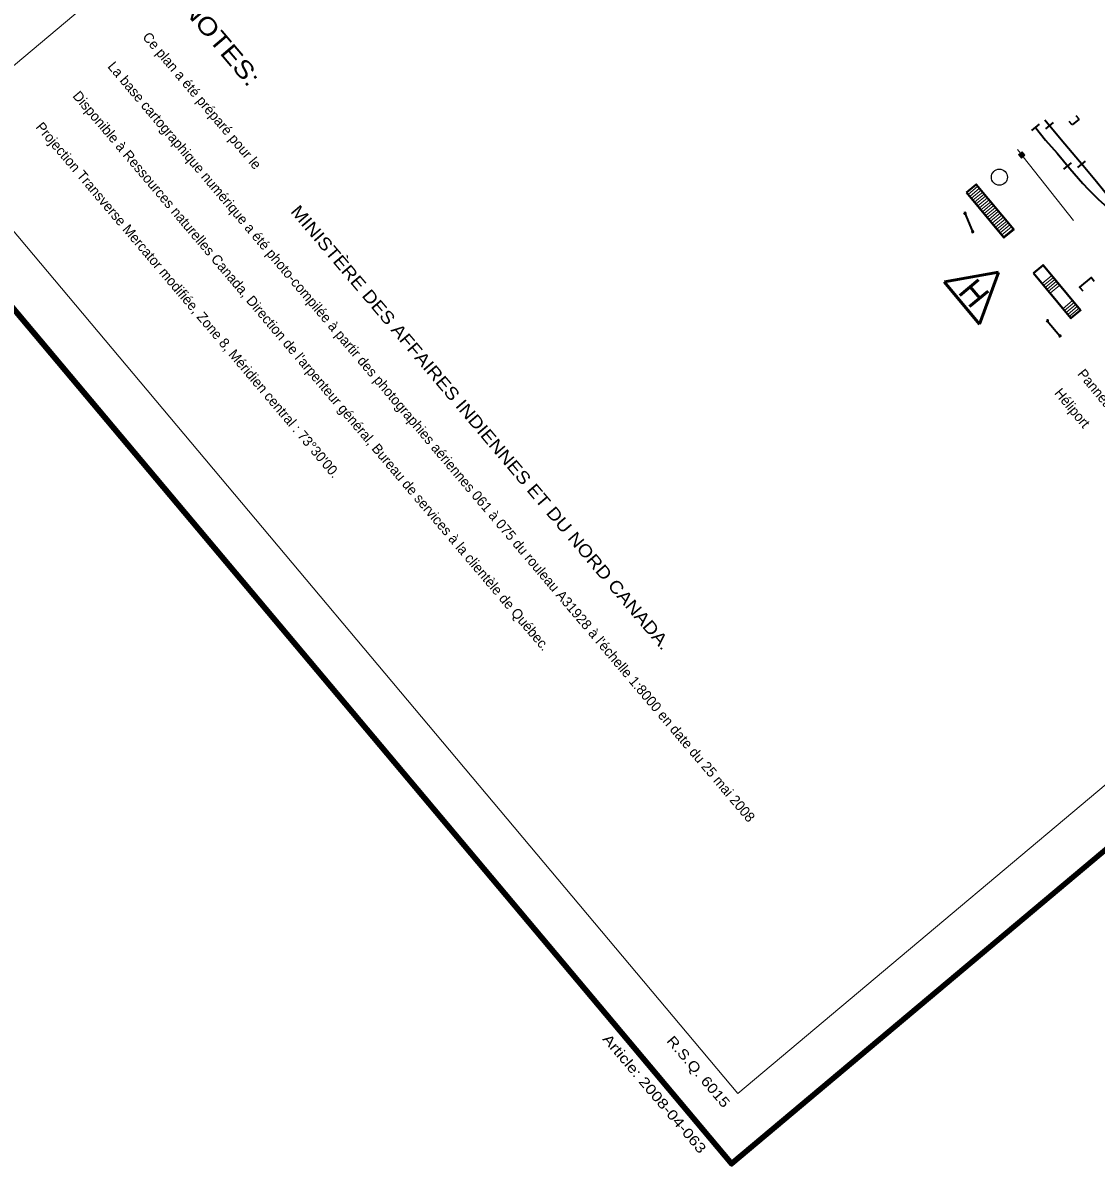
# Model space of a CAD drawing. Extents: x 386081 to 389416, y 5130568 to 5134082.
# Drawn here: x 387831.1 to 388259.3, y 5130568.5 to 5131023.9 of the extents above; entities that cross this region are included whole.
import ezdxf

# ---------------------------------------------------------------- set-up
doc = ezdxf.new("R2010")
doc.units = 0
doc.header["$LTSCALE"] = 1.2
for name, color, linetype, lineweight in [('15', 7, 'Continuous', 35), ('22', 7, 'Continuous', 13), ('23', 7, 'Continuous', 40), ('25', 7, 'Continuous', 53), ('26', 7, 'Continuous', 35), ('60', 7, 'Continuous', 13), ('63', 7, 'Continuous', 13)]:
    doc.layers.add(name, color=color, linetype=linetype, lineweight=lineweight)
doc.layers.add('62', color=7, linetype='Continuous')

msp = doc.modelspace()

# ---------------------------------------------------------------- linework, layer by layer
at = {"layer": '15'}
for p, q in [((388206.94, 5130947.9), (388210.06, 5130940.62)), ((388239.85, 5130905.05), (388244.9, 5130898.96))]:
    msp.add_line(p, q, dxfattribs=at)
for points in [[(388206.59, 5130948.06), (388206.79, 5130947.55), (388207.3, 5130947.78), (388207.07, 5130948.24)], [(388209.69, 5130940.76), (388209.89, 5130940.28), (388210.39, 5130940.5), (388210.18, 5130940.97)], [(388239.47, 5130905.08), (388239.82, 5130904.69), (388240.23, 5130905.03), (388239.88, 5130905.41)], [(388244.53, 5130898.98), (388244.87, 5130898.58), (388245.28, 5130898.93), (388244.94, 5130899.33)]]:
    msp.add_lwpolyline(points, close=True, dxfattribs=at)
at = {"layer": '22'}
for p, q in [((388212.13, 5130958.67), (388208.29, 5130955.45)), ((388212.78, 5130957.91), (388208.91, 5130954.66)), ((388213.45, 5130957.14), (388209.57, 5130953.92)), ((388214.07, 5130956.35), (388210.19, 5130953.15)), ((388214.71, 5130955.58), (388210.84, 5130952.37)), ((388215.35, 5130954.83), (388211.49, 5130951.61)), ((388215.99, 5130954.06), (388212.11, 5130950.84)), ((388216.64, 5130953.29), (388212.74, 5130950.09)), ((388217.26, 5130952.52), (388213.39, 5130949.31)), ((388217.9, 5130951.75), (388214, 5130948.53)), ((388218.55, 5130951), (388214.66, 5130947.79)), ((388219.18, 5130950.22), (388215.3, 5130947.01)), ((388219.82, 5130949.43), (388215.92, 5130946.23)), ((388220.43, 5130948.69), (388216.57, 5130945.45)), ((388221.1, 5130947.91), (388217.2, 5130944.69)), ((388221.76, 5130947.11), (388217.86, 5130943.93)), ((388222.36, 5130946.37), (388218.48, 5130943.14)), ((388223, 5130945.6), (388219.12, 5130942.35)), ((388223.64, 5130944.82), (388219.76, 5130941.61)), ((388224.26, 5130944.03), (388220.39, 5130940.83)), ((388224.92, 5130943.26), (388221.04, 5130940.06)), ((388225.56, 5130942.5), (388221.68, 5130939.3)), ((388226.21, 5130941.73), (388222.31, 5130938.51)), ((388237.76, 5130919.87), (388241.64, 5130923.09)), ((388238.39, 5130919.11), (388242.29, 5130922.31)), ((388239.02, 5130918.33), (388242.92, 5130921.52)), ((388239.66, 5130917.54), (388243.55, 5130920.77)), ((388240.31, 5130916.77), (388244.18, 5130920.01)), ((388240.94, 5130916.01), (388244.84, 5130919.24)), ((388246.05, 5130909.84), (388249.93, 5130913.08)), ((388246.69, 5130909.08), (388250.58, 5130912.31)), ((388247.34, 5130908.31), (388251.2, 5130911.55)), ((388247.98, 5130907.53), (388251.86, 5130910.79)), ((388248.6, 5130906.78), (388252.51, 5130910))]:
    msp.add_line(p, q, dxfattribs=at)
at = {"layer": '22', "lineweight": 40}
for points in [[(388207.65, 5130956.23), (388222.55, 5130938.21), (388226.46, 5130941.48), (388211.52, 5130959.44)], [(388234.3, 5130924.02), (388249.24, 5130906), (388253.14, 5130909.22), (388238.19, 5130927.21)]]:
    msp.add_lwpolyline(points, close=True, dxfattribs=at)
at = {"layer": '23', "lineweight": 35}
for p, q in [((388233.64, 5130980.87), (388236.73, 5130983.43)), ((388239.25, 5130981.54), (388242.34, 5130984.08)), ((388246.42, 5130965.48), (388249.48, 5130968.05)), ((388252.03, 5130966.14), (388255.09, 5130968.69))]:
    msp.add_line(p, q, dxfattribs=at)
at = {"layer": '23', "lineweight": 13}
msp.add_line((388230.21, 5130970.47), (388250.35, 5130944.99), dxfattribs=at)
at = {"layer": '23', "lineweight": 35}
for points in [[(388235.18, 5130982.15), (388239.08, 5130977.14), (388243.73, 5130971.83), (388248.89, 5130965.76), (388254.09, 5130959.75), (388256.14, 5130957.53), (388257.74, 5130955.92), (388260.18, 5130953.56), (388262.68, 5130951.24), (388264.55, 5130949.53), (388265.05, 5130949.13), (388265.85, 5130948.64), (388266.29, 5130948.45), (388266.71, 5130948.28), (388268.59, 5130947.65), (388270.46, 5130947.03)], [(388238.83, 5130985.19), (388245.33, 5130977.35), (388254.11, 5130966.9), (388259.5, 5130960.58), (388265.04, 5130953.62), (388272.57, 5130944.78), (388278.11, 5130938.11), (388282.36, 5130932.76), (388284.8, 5130930.06), (388287.31, 5130926.78), (388288.62, 5130925.17), (388289.9, 5130923.58)], [(388258.58, 5130920.74), (388257.32, 5130922.28), (388252.72, 5130918.46), (388253.99, 5130916.92)]]:
    msp.add_lwpolyline(points, dxfattribs=at)
at = {"layer": '23', "lineweight": 13}
for points in [[(388228, 5130973.32), (388229.09, 5130971.89), (388229.82, 5130972.45), (388230.92, 5130971.04), (388229.52, 5130969.94), (388228.41, 5130971.34), (388229.09, 5130971.89)], [(388229.79, 5130972.17), (388230.74, 5130971.06), (388230.43, 5130970.86), (388229.55, 5130971.96), (388229.24, 5130971.74), (388230.08, 5130970.59), (388229.86, 5130970.4), (388228.97, 5130971.5), (388228.72, 5130971.3), (388229.56, 5130970.25)]]:
    msp.add_lwpolyline(points, dxfattribs=at)
at = {"layer": '23', "lineweight": 25}
msp.add_circle((388220.726, 5130962.304), 3.202, dxfattribs=at)
at = {"layer": '25'}
for p, q in [((388198.79, 5130920.61), (388220.33, 5130924.34)), ((388220.39, 5130924.33), (388212.78, 5130903.65)), ((388212.77, 5130903.69), (388198.75, 5130920.59)), ((388212.42, 5130921.32), (388204.97, 5130915.16)), ((388209.11, 5130918.6), (388212.87, 5130914.06)), ((388216.2, 5130916.83), (388208.75, 5130910.66))]:
    msp.add_line(p, q, dxfattribs=at)
at = {"layer": '26'}
for p, q in [((388252.58, 5130985.45), (388251.43, 5130986.83)), ((388249.77, 5130983.13), (388248.62, 5130984.51)), ((388252.58, 5130985.45), (388249.77, 5130983.13))]:
    msp.add_line(p, q, dxfattribs=at)
at = {"layer": '60'}
for p, q in [((388114.02, 5130569.89), (386082.87, 5132988.02)), ((389414.21, 5131662), (388114.02, 5130569.89))]:
    msp.add_line(p, q, dxfattribs=at)
at = {"layer": '60', "lineweight": 158}
msp.add_lwpolyline([(386081.46, 5132988.14), (387383.17, 5134081.54), (389415.62, 5131661.88), (388113.9, 5130568.48)], close=True, dxfattribs=at)
at = {"layer": '60'}
msp.add_lwpolyline([(389387.44, 5131664.33), (388116.36, 5130596.66), (387794.77, 5130979.51), (389065.85, 5132047.19)], close=True, dxfattribs=at)

# ---------------------------------------------------------------- texts
at = {"layer": '62'}
for s, height, width, p in [('NOTES:', 7, 1.2, (387894.08, 5131029.78)), ('MINISTÈRE DES AFFAIRES INDIENNES ET DU NORD CANADA.', 5, 1.15, (387937.62, 5130948.47)), ('Article: 2008-04-063', 4, 1.25, (388062.12, 5130618.29)), ('R.S.Q. 6015 ', 4, 1.2, (388087.7, 5130617.57))]:
    msp.add_text(s, height=height, rotation=310.295, dxfattribs=dict(at, width=width)).set_placement(p)
for s, p in [('Ce plan a été préparé pour le', (387878.58, 5131018.08)), ("La base cartographique numérique a été photo-compilée à partir des photographies aériennes 061 à 075 du rouleau A31928 à l'échelle 1:8000 en date du 25 mai 2008", (387864.66, 5131006.33)), ("Disponible à Ressources naturelles Canada, Direction de l'arpenteur général, Bureau de services à la clientèle de Québec.", (387850.71, 5130994.58)), ("Projection Transverse Mercator modifiée, Zone 8, Méridien central : 73°30'00.", (387835.97, 5130982.16))]:
    msp.add_text(s, height=4, rotation=310.295, dxfattribs=at).set_placement(p)
at = {"layer": '63'}
for s, p in [('Panneau de signalisation routière', (388251.66, 5130883.71)), ('Héliport', (388242.41, 5130876.03))]:
    msp.add_text(s, height=4, rotation=309.645, dxfattribs=at).set_placement(p)

doc.saveas('drawing.dxf')
